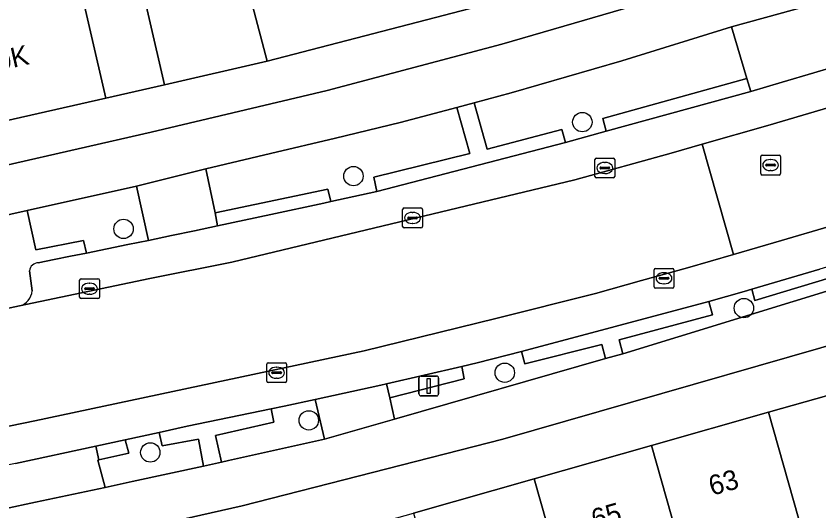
# Model space of a CAD drawing. Extents: x 158086 to 159499, y 382904 to 383981.
# Drawn here: x 159132.97 to 159173.48, y 383282.46 to 383307.44 of the extents above; entities that cross this region are included whole.
import ezdxf

# ---------------------------------------------------------------- set-up
doc = ezdxf.new("R2010")
doc.units = 0
for name, color, linetype in [('IMGEO_Boom', 7, 'Continuous'), ('IMGEO_Erf', 7, 'Continuous'), ('IMGEO_Fietspad_gesloten', 7, 'Continuous'), ('IMGEO_Groenvoorziening', 7, 'Continuous'), ('IMGEO_Kolk', 7, 'Continuous'), ('IMGEO_Lichtmast', 7, 'Continuous'), ('IMGEO_Pand', 7, 'Continuous'), ('IMGEO_Pand_nummerreeks', 7, 'Continuous'), ('IMGEO_Pand_overbouw', 7, 'Continuous'), ('IMGEO_Parkeervlak_open', 7, 'Continuous'), ('IMGEO_Rijbaan_lokaal_gesloten', 7, 'Continuous'), ('IMGEO_Rijbaan_lokaal_open', 7, 'Continuous'), ('IMGEO_Rioolput', 7, 'Continuous'), ('IMGEO_Voetpad_open', 7, 'Continuous')]:
    doc.layers.add(name, color=color, linetype=linetype)

msp = doc.modelspace()

# ---------------------------------------------------------------- linework, layer by layer
at = {"layer": 'IMGEO_Boom'}
for centre in [(159161.543, 383302.086), (159149.996, 383299.359), (159138.398, 383296.695), (159169.695, 383292.698), (159157.629, 383289.436), (159147.745, 383287.031), (159139.747, 383285.41)]:
    msp.add_circle(centre, 0.489, dxfattribs=at)
at = {"layer": 'IMGEO_Erf'}
msp.add_lwpolyline([(159134.455, 383316.48), (159137.504, 383303.29), (159140.464, 383303.973), (159137.413, 383317.162)], dxfattribs=at)
at = {"layer": 'IMGEO_Fietspad_gesloten'}
for points in [[(159067.279, 383266.4), (159070.408, 383267.13), (159072.975, 383267.728), (159075.552, 383268.285), (159078.138, 383268.801), (159094.173, 383272.132), (159119.362, 383277.308), (159135.301, 383280.668), (159144.389, 383282.718), (159157.526, 383286.08), (159180.016, 383292.54), (159201.192, 383299.584), (159214.535, 383304.621), (159229.307, 383310.511), (159254.784, 383322.524), (159256.267, 383323.273), (159257.131, 383323.709), (159257.993, 383324.146), (159258.854, 383324.586), (159281.973, 383336.28), (159291.776, 383341.314), (159296.109, 383343.544), (159315.056, 383353.238), (159354.689, 383373.414)], [(159219.699, 383327.668), (159218.971, 383327.325), (159208.695, 383323.035), (159197.989, 383318.938), (159194.451, 383317.625), (159190.893, 383316.367), (159187.317, 383315.163), (159183.79, 383314.02), (159180.257, 383312.896), (159176.717, 383311.793), (159173.222, 383310.714), (159169.724, 383309.644), (159166.223, 383308.582), (159157.476, 383306.019), (159148.667, 383303.683), (159139.799, 383301.576), (159128.725, 383299.057), (159103.06, 383293.763), (159088.622, 383290.803), (159081.026, 383289.212), (159058.204, 383284.486)], [(159127.296, 383296.228), (159133.538, 383297.632), (159139.053, 383298.857), (159142.542, 383299.72), (159145.814, 383300.499), (159149.085, 383301.28), (159152.357, 383302.062), (159155.21, 383302.827), (159156.079, 383303.06), (159157.96, 383303.565), (159163.532, 383305.176), (159169.072, 383306.896), (159173.847, 383308.207), (159178.886, 383309.81), (159183.923, 383311.422), (159188.957, 383313.04), (159190.133, 383313.424), (159195.732, 383315.393), (159201.3, 383317.451), (159206.834, 383319.596), (159207.964, 383320.044), (159212.437, 383321.851), (159216.893, 383323.699), (159221.331, 383325.59)], [(159224.416, 383311.189), (159212.886, 383306.494), (159212.037, 383306.167), (159198.852, 383301.241), (159197.965, 383300.948), (159163.581, 383290.397), (159162.712, 383290.153), (159152.074, 383287.094), (159148.543, 383286.079), (159143.688, 383284.998), (159143.346, 383284.923), (159142.438, 383284.723), (159138.828, 383283.94), (159137.465, 383283.65), (159133.963, 383282.905), (159132.399, 383282.563)]]:
    msp.add_lwpolyline(points, dxfattribs=at)
at = {"layer": 'IMGEO_Groenvoorziening'}
for points in [[(159169.848, 383304.287), (159169.072, 383306.896), (159163.532, 383305.176), (159157.96, 383303.565), (159156.079, 383303.06), (159156.745, 383300.714), (159160.513, 383301.709), (159160.701, 383301.06), (159162.75, 383301.634), (159162.575, 383302.26)], [(159155.21, 383302.827), (159152.357, 383302.062), (159149.085, 383301.28), (159145.814, 383300.499), (159142.542, 383299.72), (159143.012, 383297.508), (159148.709, 383298.705), (159148.863, 383298.08), (159151.177, 383298.591), (159151.027, 383299.3), (159155.871, 383300.499)], [(159197.965, 383300.948), (159197.716, 383301.725), (159193.051, 383300.149), (159190.751, 383299.38), (159183.234, 383296.92), (159183.05, 383297.546), (159181.181, 383296.965), (159179.826, 383296.557), (159179.976, 383296.026), (159170.25, 383293.077), (159170.099, 383293.647), (159169.705, 383293.531), (159167.925, 383293.037), (159168.115, 383292.363), (159163.402, 383291.093), (159163.581, 383290.397)], [(159139.053, 383298.857), (159133.538, 383297.632), (159133.976, 383295.632), (159136.378, 383296.118), (159136.52, 383295.475), (159137.566, 383295.688), (159138.612, 383295.901), (159139.657, 383296.117)], [(159162.712, 383290.153), (159162.534, 383290.866), (159158.637, 383289.885), (159158.468, 383290.504), (159156.237, 383289.931), (159155.457, 383289.751), (159155.579, 383289.133), (159151.824, 383288.173), (159152.074, 383287.094)], [(159148.066, 383288.085), (159146.5, 383287.743), (159145.837, 383287.606), (159145.981, 383286.939), (159143.044, 383286.274), (159143.346, 383284.923), (159143.688, 383284.998), (159148.543, 383286.079)], [(159140.19, 383286.426), (159138.483, 383286.055), (159138.658, 383285.373), (159137.143, 383285.038), (159137.108, 383285.03), (159137.465, 383283.65), (159138.828, 383283.94), (159142.438, 383284.723), (159142.171, 383286.087), (159140.339, 383285.744)]]:
    msp.add_lwpolyline(points, close=True, dxfattribs=at)
at = {"layer": 'IMGEO_Kolk'}
for p, q in [((159162.177, 383299.344), (159162.177, 383300.196)), ((159162.252, 383300.27), (159163.104, 383300.27)), ((159162.665, 383300.05), (159162.69, 383300.05)), ((159163.178, 383300.196), (159163.178, 383299.344)), ((159162.436, 383299.764), (159162.436, 383299.776)), ((159162.874, 383299.727), (159162.476, 383299.727)), ((159162.479, 383299.813), (159162.877, 383299.813)), ((159162.92, 383299.776), (159162.92, 383299.764)), ((159163.104, 383299.27), (159162.252, 383299.27)), ((159162.688, 383299.49), (159162.663, 383299.49)), ((159152.476, 383296.825), (159152.476, 383297.677)), ((159152.551, 383297.751), (159153.403, 383297.751)), ((159153.477, 383297.677), (159153.477, 383296.825)), ((159152.735, 383297.245), (159152.735, 383297.257)), ((159152.778, 383297.294), (159153.176, 383297.294)), ((159152.964, 383297.531), (159152.989, 383297.531)), ((159153.219, 383297.257), (159153.219, 383297.245)), ((159153.173, 383297.208), (159152.775, 383297.208)), ((159152.987, 383296.971), (159152.962, 383296.971)), ((159153.403, 383296.751), (159152.551, 383296.751)), ((159165.163, 383293.776), (159165.163, 383294.628)), ((159165.238, 383294.702), (159166.09, 383294.702)), ((159165.651, 383294.482), (159165.676, 383294.482)), ((159166.164, 383294.628), (159166.164, 383293.776)), ((159136.18, 383293.249), (159136.18, 383294.101)), ((159136.255, 383294.175), (159137.107, 383294.175)), ((159137.181, 383294.101), (159137.181, 383293.249)), ((159165.422, 383294.196), (159165.422, 383294.208)), ((159165.86, 383294.159), (159165.462, 383294.159)), ((159165.465, 383294.245), (159165.863, 383294.245)), ((159165.906, 383294.208), (159165.906, 383294.196)), ((159136.439, 383293.669), (159136.439, 383293.681)), ((159136.877, 383293.632), (159136.479, 383293.632)), ((159136.482, 383293.718), (159136.88, 383293.718)), ((159136.668, 383293.955), (159136.693, 383293.955)), ((159136.923, 383293.681), (159136.923, 383293.669)), ((159166.09, 383293.702), (159165.238, 383293.702)), ((159165.674, 383293.922), (159165.649, 383293.922)), ((159137.107, 383293.175), (159136.255, 383293.175)), ((159136.691, 383293.395), (159136.666, 383293.395)), ((159145.695, 383289.936), (159146.547, 383289.936)), ((159145.62, 383289.01), (159145.62, 383289.862)), ((159146.108, 383289.716), (159146.133, 383289.716)), ((159146.621, 383289.862), (159146.621, 383289.01)), ((159145.879, 383289.43), (159145.879, 383289.442)), ((159146.317, 383289.393), (159145.919, 383289.393)), ((159145.922, 383289.479), (159146.32, 383289.479)), ((159146.131, 383289.156), (159146.106, 383289.156)), ((159146.363, 383289.442), (159146.363, 383289.43)), ((159146.547, 383288.936), (159145.695, 383288.936))]:
    msp.add_line(p, q, dxfattribs=at)
for points in [[(159162.177, 383299.344), (159162.177, 383300.196)], [(159162.252, 383300.27), (159163.104, 383300.27)], [(159163.178, 383300.196), (159163.178, 383299.344)], [(159163.104, 383299.27), (159162.252, 383299.27)], [(159152.476, 383296.825), (159152.476, 383297.677)], [(159152.551, 383297.751), (159153.403, 383297.751)], [(159153.477, 383297.677), (159153.477, 383296.825)], [(159153.403, 383296.751), (159152.551, 383296.751)], [(159165.163, 383293.776), (159165.163, 383294.628)], [(159165.238, 383294.702), (159166.09, 383294.702)], [(159166.164, 383294.628), (159166.164, 383293.776)], [(159136.18, 383293.249), (159136.18, 383294.101)], [(159136.255, 383294.175), (159137.107, 383294.175)], [(159137.181, 383294.101), (159137.181, 383293.249)], [(159166.09, 383293.702), (159165.238, 383293.702)], [(159137.107, 383293.175), (159136.255, 383293.175)], [(159145.695, 383289.936), (159146.547, 383289.936)], [(159145.62, 383289.01), (159145.62, 383289.862)], [(159146.621, 383289.862), (159146.621, 383289.01)], [(159146.547, 383288.936), (159145.695, 383288.936)]]:
    msp.add_lwpolyline(points, dxfattribs=at)
for centre, radius, start, end in [((159162.254, 383300.194), 0.0765, 91.552, 178.448), ((159162.254, 383300.194), 0.0765, 91.552, 178.448), ((159163.102, 383300.194), 0.0765, 1.552, 88.448), ((159163.102, 383300.194), 0.0765, 1.552, 88.448), ((159162.476, 383299.773), 0.0403, 85.8775, 175.7526), ((159162.473, 383299.763), 0.0366, 178.938, 274.7102), ((159162.877, 383299.77), 0.043, 264.8664, 352.4533), ((159162.881, 383299.775), 0.0386, 1.7309, 96.639), ((159162.254, 383299.346), 0.0765, 181.552, 268.448), ((159162.254, 383299.346), 0.0765, 181.552, 268.448), ((159163.102, 383299.346), 0.0765, 271.552, 358.448), ((159163.102, 383299.346), 0.0765, 271.552, 358.448), ((159152.553, 383297.675), 0.0765, 91.552, 178.448), ((159152.553, 383297.675), 0.0765, 91.552, 178.448), ((159153.401, 383297.675), 0.0765, 1.552, 88.448), ((159153.401, 383297.675), 0.0765, 1.552, 88.448), ((159152.775, 383297.254), 0.0403, 85.8775, 175.7526), ((159152.772, 383297.244), 0.0366, 178.938, 274.7102), ((159153.176, 383297.251), 0.043, 264.8664, 352.4533), ((159153.18, 383297.256), 0.0386, 1.7309, 96.639), ((159152.553, 383296.827), 0.0765, 181.552, 268.448), ((159152.553, 383296.827), 0.0765, 181.552, 268.448), ((159153.401, 383296.827), 0.0765, 271.552, 358.448), ((159153.401, 383296.827), 0.0765, 271.552, 358.448), ((159165.24, 383294.626), 0.0765, 91.552, 178.448), ((159165.24, 383294.626), 0.0765, 91.552, 178.448), ((159166.088, 383294.626), 0.0765, 1.552, 88.448), ((159166.088, 383294.626), 0.0765, 1.552, 88.448), ((159136.257, 383294.099), 0.0765, 91.552, 178.448), ((159136.257, 383294.099), 0.0765, 91.552, 178.448), ((159137.105, 383294.099), 0.0765, 1.552, 88.448), ((159137.105, 383294.099), 0.0765, 1.552, 88.448), ((159165.462, 383294.205), 0.0403, 85.8775, 175.7526), ((159165.459, 383294.195), 0.0366, 178.938, 274.7102), ((159165.863, 383294.202), 0.043, 264.8664, 352.4533), ((159165.867, 383294.207), 0.0386, 1.7309, 96.639), ((159136.479, 383293.678), 0.0403, 85.8775, 175.7526), ((159136.476, 383293.668), 0.0366, 178.938, 274.7102), ((159136.88, 383293.675), 0.043, 264.8664, 352.4533), ((159136.884, 383293.68), 0.0386, 1.7309, 96.639), ((159165.24, 383293.778), 0.0765, 181.552, 268.448), ((159165.24, 383293.778), 0.0765, 181.552, 268.448), ((159166.088, 383293.778), 0.0765, 271.552, 358.448), ((159166.088, 383293.778), 0.0765, 271.552, 358.448), ((159136.257, 383293.251), 0.0765, 181.552, 268.448), ((159136.257, 383293.251), 0.0765, 181.552, 268.448), ((159137.105, 383293.251), 0.0765, 271.552, 358.448), ((159137.105, 383293.251), 0.0765, 271.552, 358.448), ((159145.697, 383289.86), 0.0765, 91.552, 178.448), ((159145.697, 383289.86), 0.0765, 91.552, 178.448), ((159146.545, 383289.86), 0.0765, 1.552, 88.448), ((159146.545, 383289.86), 0.0765, 1.552, 88.448), ((159145.919, 383289.439), 0.0403, 85.8775, 175.7526), ((159145.916, 383289.429), 0.0366, 178.938, 274.7102), ((159146.32, 383289.436), 0.043, 264.8664, 352.4533), ((159146.324, 383289.441), 0.0386, 1.7309, 96.639), ((159145.697, 383289.012), 0.0765, 181.552, 268.448), ((159145.697, 383289.012), 0.0765, 181.552, 268.448), ((159146.545, 383289.012), 0.0765, 271.552, 358.448), ((159146.545, 383289.012), 0.0765, 271.552, 358.448)]:
    msp.add_arc(centre, radius, start, end, dxfattribs=at)
for centre, major_axis, ratio, start_param, end_param in [((159162.664, 383299.77), (-0.387, 0.002), 0.722429, 4.712389, 7.853982), ((159162.689, 383299.77), (-0.39, 0.002), 0.717154, 1.570796, 4.712389), ((159152.963, 383297.251), (-0.387, 0.002), 0.722429, 4.712389, 7.853982), ((159152.988, 383297.251), (-0.39, 0.002), 0.717154, 1.570796, 4.712389), ((159165.65, 383294.202), (-0.387, 0.002), 0.722429, 4.712389, 7.853982), ((159165.675, 383294.202), (-0.39, 0.002), 0.717154, 1.570796, 4.712389), ((159136.667, 383293.675), (-0.387, 0.002), 0.722429, 4.712389, 7.853982), ((159136.692, 383293.675), (-0.39, 0.002), 0.717154, 1.570796, 4.712389), ((159146.107, 383289.436), (-0.387, 0.002), 0.722429, 4.712389, 7.853982), ((159146.132, 383289.436), (-0.39, 0.002), 0.717154, 1.570796, 4.712389)]:
    msp.add_ellipse(centre, major_axis=major_axis, ratio=ratio, start_param=start_param, end_param=end_param, dxfattribs=at)
at = {"layer": 'IMGEO_Lichtmast'}
for p, q in [((159153.301, 383288.368), (159153.301, 383289.168)), ((159153.301, 383289.168), (159153.301, 383288.368)), ((159153.401, 383289.268), (159154.191, 383289.268)), ((159154.191, 383289.268), (159153.401, 383289.268)), ((159154.291, 383289.168), (159154.291, 383288.368)), ((159154.291, 383288.368), (159154.291, 383289.168)), ((159154.191, 383288.268), (159153.401, 383288.268)), ((159153.401, 383288.268), (159154.191, 383288.268))]:
    msp.add_line(p, q, dxfattribs=at)
msp.add_lwpolyline([(159153.721, 383289.143), (159153.871, 383289.143), (159153.871, 383288.393), (159153.721, 383288.393), (159153.721, 383289.143)], dxfattribs=at)
for centre, start, end in [((159153.401, 383289.168), 90, 180), ((159153.401, 383289.168), 90, 180), ((159154.191, 383289.168), 0, 90), ((159154.191, 383289.168), 360, 90), ((159153.401, 383288.368), 180, 270), ((159153.401, 383288.368), 180, 270), ((159154.191, 383288.368), 270, 0), ((159154.191, 383288.368), 270, 0)]:
    msp.add_arc(centre, 0.1, start, end, dxfattribs=at)
at = {"layer": 'IMGEO_Pand'}
for points in [[(159156.345, 383307.94), (159154.711, 383315.98), (159154.367, 383315.88), (159153.005, 383321.357), (159142.138, 383318.528), (159142.199, 383318.266), (159145.646, 383305.156)], [(159126.356, 383309.723), (159128.136, 383301.177), (159137.504, 383303.29), (159134.455, 383316.48), (159133.289, 383316.219), (159133.051, 383317.196), (159134.307, 383317.487), (159133.557, 383320.725), (159130.861, 383320.119), (159131.816, 383315.875), (159125.504, 383314.43), (159125.382, 383314.402)], [(159145.646, 383305.156), (159142.199, 383318.266), (159137.413, 383317.162), (159140.464, 383303.973)], [(159177.031, 383289.167), (159170.942, 383287.439), (159173.467, 383278.523), (159174.45, 383275.281), (159180.782, 383277.279)], [(159173.467, 383278.523), (159170.942, 383287.439), (159165.026, 383285.76), (159167.553, 383276.848)], [(159161.635, 383275.171), (159167.553, 383276.848), (159165.026, 383285.76), (159159.11, 383284.082)], [(159159.11, 383284.082), (159153.022, 383282.354), (159154.385, 383277.544), (159155.546, 383273.446), (159156.718, 383269.309), (159162.724, 383271.011), (159161.635, 383275.171)]]:
    msp.add_lwpolyline(points, close=True, dxfattribs=at)
at = {"layer": 'IMGEO_Pand_overbouw'}
msp.add_lwpolyline([(159137.413, 383317.162), (159134.455, 383316.48), (159137.504, 383303.29), (159140.464, 383303.973)], close=True, dxfattribs=at)
at = {"layer": 'IMGEO_Parkeervlak_open'}
for points in [[(159161.158, 383299.17), (159166.032, 383300.525), (159167.595, 383300.972), (159170.896, 383301.917), (159175.75, 383303.346), (159177.1, 383303.742), (159178.449, 383304.145), (159179.796, 383304.553), (159183.161, 383305.604), (159186.514, 383306.69), (159189.856, 383307.813), (159192.385, 383308.678), (159196.671, 383310.221), (159200.941, 383311.809), (159205.194, 383313.441), (159209.758, 383315.195), (159214.301, 383317.002), (159218.822, 383318.862), (159223.083, 383320.724)], [(159219.565, 383312.959), (159214.971, 383311.071), (159210.357, 383309.229), (159205.985, 383307.525), (159201.593, 383305.872), (159197.182, 383304.268), (159193.875, 383303.152), (159190.569, 383302.033), (159187.264, 383300.913), (159184.781, 383300.073), (159182.676, 383299.41), (159181.522, 383299.067), (159176.414, 383297.552), (159174.001, 383296.823), (159171.584, 383296.106), (159169.164, 383295.4), (159166.849, 383294.736), (159164.531, 383294.084), (159162.209, 383293.442), (159157.188, 383292.169), (159150.545, 383290.537), (159133.926, 383287.001), (159100.161, 383280.074)], [(159174.809, 383305.044), (159173.219, 383304.573), (159171.629, 383304.104), (159170.038, 383303.635), (159162.75, 383301.634), (159160.701, 383301.06), (159151.177, 383298.591), (159148.863, 383298.08), (159148.5, 383298), (159145.822, 383297.418), (159143.142, 383296.846), (159141.98, 383296.601), (159140.819, 383296.358), (159139.657, 383296.117), (159138.612, 383295.901), (159137.566, 383295.688), (159136.52, 383295.475), (159135.713, 383295.312), (159134.905, 383295.15), (159134.098, 383294.989)], [(159133.15, 383292.805), (159139.716, 383294.193), (159143.853, 383295.021), (159161.158, 383299.17)], [(159132.949, 383284.851), (159136.997, 383285.732), (159138.483, 383286.055), (159140.19, 383286.426), (159141.613, 383286.736), (159145.837, 383287.606), (159146.5, 383287.743), (159148.066, 383288.085), (159151.375, 383288.808), (159151.666, 383288.875), (159155.457, 383289.751), (159156.237, 383289.931), (159158.468, 383290.504), (159167.925, 383293.037), (159169.705, 383293.531), (159170.099, 383293.647), (159173.533, 383294.667)], [(159133.648, 383294.584), (159133.783, 383293.571)]]:
    msp.add_lwpolyline(points, dxfattribs=at)
for centre, radius, start, end in [((159134.109, 383294.525), 0.464, 91.2997, 172.6747), ((159132.943, 383293.621), 0.841, 284.2393, 356.622)]:
    msp.add_arc(centre, radius, start, end, dxfattribs=at)
at = {"layer": 'IMGEO_Rijbaan_lokaal_gesloten'}
for points in [[(159179.796, 383304.553), (159178.449, 383304.145), (159177.1, 383303.742), (159175.75, 383303.346), (159170.896, 383301.917), (159167.595, 383300.972), (159169.164, 383295.4), (159171.584, 383296.106), (159174.001, 383296.823), (159176.414, 383297.552), (159181.522, 383299.067)], [(159162.209, 383293.442), (159164.531, 383294.084), (159166.849, 383294.736), (159169.164, 383295.4), (159167.595, 383300.972), (159166.032, 383300.525), (159161.158, 383299.17), (159143.853, 383295.021), (159139.716, 383294.193), (159133.15, 383292.805), (159128.988, 383291.919), (159127.592, 383291.619), (159122.705, 383290.613), (159105.718, 383287.106), (159093.884, 383284.69), (159077.601, 383281.345), (159071.418, 383280.069), (159072.559, 383274.42), (159077.525, 383275.426), (159100.161, 383280.074), (159133.926, 383287.001), (159150.545, 383290.537), (159157.188, 383292.169)]]:
    msp.add_lwpolyline(points, close=True, dxfattribs=at)
at = {"layer": 'IMGEO_Rijbaan_lokaal_open'}
for points in [[(159173.847, 383308.207), (159169.072, 383306.896), (159169.848, 383304.287), (159170.038, 383303.635), (159171.629, 383304.104), (159173.219, 383304.573), (159174.809, 383305.044)], [(159143.012, 383297.508), (159142.542, 383299.72), (159139.053, 383298.857), (159139.657, 383296.117), (159140.819, 383296.358), (159141.98, 383296.601), (159143.142, 383296.846)], [(159137.108, 383285.03), (159137.143, 383285.038), (159136.997, 383285.732), (159132.949, 383284.851), (159131.945, 383284.647), (159132.091, 383283.971), (159132.399, 383282.563), (159133.963, 383282.905), (159137.465, 383283.65)]]:
    msp.add_lwpolyline(points, close=True, dxfattribs=at)
at = {"layer": 'IMGEO_Rioolput'}
for p, q in [((159170.542, 383299.49), (159170.542, 383300.342)), ((159170.617, 383300.416), (159171.469, 383300.416)), ((159171.03, 383300.196), (159171.055, 383300.196)), ((159171.543, 383300.342), (159171.543, 383299.49)), ((159170.801, 383299.91), (159170.801, 383299.922)), ((159171.239, 383299.873), (159170.841, 383299.873)), ((159170.844, 383299.959), (159171.242, 383299.959)), ((159171.285, 383299.922), (159171.285, 383299.91)), ((159171.469, 383299.416), (159170.617, 383299.416)), ((159171.053, 383299.636), (159171.028, 383299.636))]:
    msp.add_line(p, q, dxfattribs=at)
for points in [[(159170.542, 383299.49), (159170.542, 383300.342)], [(159170.617, 383300.416), (159171.469, 383300.416)], [(159171.543, 383300.342), (159171.543, 383299.49)], [(159171.469, 383299.416), (159170.617, 383299.416)]]:
    msp.add_lwpolyline(points, dxfattribs=at)
for centre, radius, start, end in [((159170.619, 383300.34), 0.0765, 91.552, 178.448), ((159170.619, 383300.34), 0.0765, 91.552, 178.448), ((159171.467, 383300.34), 0.0765, 1.552, 88.448), ((159171.467, 383300.34), 0.0765, 1.552, 88.448), ((159170.841, 383299.919), 0.0403, 85.8775, 175.7526), ((159170.838, 383299.909), 0.0366, 178.938, 274.7102), ((159171.242, 383299.916), 0.043, 264.8664, 352.4533), ((159171.246, 383299.921), 0.0386, 1.7309, 96.639), ((159170.619, 383299.492), 0.0765, 181.552, 268.448), ((159170.619, 383299.492), 0.0765, 181.552, 268.448), ((159171.467, 383299.492), 0.0765, 271.552, 358.448), ((159171.467, 383299.492), 0.0765, 271.552, 358.448)]:
    msp.add_arc(centre, radius, start, end, dxfattribs=at)
for centre, major_axis, ratio, start_param, end_param in [((159171.029, 383299.916), (-0.387, 0.002), 0.722429, 4.712389, 7.853982), ((159171.054, 383299.916), (-0.39, 0.002), 0.717154, 1.570796, 4.712389)]:
    msp.add_ellipse(centre, major_axis=major_axis, ratio=ratio, start_param=start_param, end_param=end_param, dxfattribs=at)
at = {"layer": 'IMGEO_Voetpad_open'}
for points in [[(159354.689, 383373.414), (159315.056, 383353.238), (159296.109, 383343.544), (159291.776, 383341.314), (159281.973, 383336.28), (159258.854, 383324.586), (159257.993, 383324.146), (159257.131, 383323.709), (159256.267, 383323.273), (159254.784, 383322.524), (159229.307, 383310.511), (159214.535, 383304.621), (159201.192, 383299.584), (159180.016, 383292.54), (159157.526, 383286.08), (159144.389, 383282.718), (159135.301, 383280.668), (159119.362, 383277.308), (159094.173, 383272.132), (159078.138, 383268.801), (159075.552, 383268.285), (159072.975, 383267.728), (159070.408, 383267.13), (159067.279, 383266.4)], [(159058.204, 383284.486), (159081.026, 383289.212), (159088.622, 383290.803), (159103.06, 383293.763), (159128.725, 383299.057), (159139.799, 383301.576), (159148.667, 383303.683), (159157.476, 383306.019), (159166.223, 383308.582), (159169.724, 383309.644), (159173.222, 383310.714), (159176.717, 383311.793), (159180.257, 383312.896), (159183.79, 383314.02), (159187.317, 383315.163), (159190.893, 383316.367), (159194.451, 383317.625), (159197.989, 383318.938), (159208.695, 383323.035), (159218.971, 383327.325), (159219.699, 383327.668), (159220.425, 383328.014), (159221.149, 383328.363), (159238.951, 383337.134)], [(159217.536, 383333.059), (159218.907, 383329.63), (159213.304, 383327.352), (159207.703, 383325.075), (159195.371, 383320.061), (159193.287, 383319.309), (159193.324, 383319.194), (159188.769, 383317.749), (159184.34, 383316.344), (159179.894, 383314.934), (159172.366, 383312.546), (159169.215, 383311.658), (159167.273, 383311.111), (159162.786, 383309.809), (159156.345, 383307.94), (159145.646, 383305.156), (159140.464, 383303.973), (159137.504, 383303.29), (159128.136, 383301.177)], [(159117.008, 383274.432), (159123.318, 383275.768), (159129.524, 383277.081), (159137.705, 383278.813), (159143.134, 383279.962), (159149.23, 383281.252), (159151.76, 383281.987), (159153.022, 383282.354), (159159.11, 383284.082), (159165.026, 383285.76), (159170.942, 383287.439), (159177.031, 383289.167), (159182.477, 383290.675), (159183.548, 383290.972), (159189.05, 383292.812), (159193.982, 383294.461), (159199.812, 383296.41), (159204.712, 383298.355), (159209.785, 383300.369), (159214.842, 383302.377), (159219.902, 383304.386)], [(159133.538, 383297.632), (159127.296, 383296.228), (159127.71, 383294.324), (159126.217, 383293.983), (159126.322, 383293.315), (159127.191, 383293.497)], [(159134.098, 383294.989), (159134.905, 383295.15), (159135.713, 383295.312), (159136.52, 383295.475), (159136.378, 383296.118), (159133.976, 383295.632), (159133.538, 383297.632)], [(159133.783, 383293.571), (159133.648, 383294.584)], [(159128.988, 383291.919), (159133.15, 383292.805)]]:
    msp.add_lwpolyline(points, dxfattribs=at)
for points in [[(159170.038, 383303.635), (159169.848, 383304.287), (159162.575, 383302.26), (159162.75, 383301.634)], [(159160.701, 383301.06), (159160.513, 383301.709), (159156.745, 383300.714), (159156.079, 383303.06), (159155.21, 383302.827), (159155.871, 383300.499), (159151.027, 383299.3), (159151.177, 383298.591)], [(159148.863, 383298.08), (159148.709, 383298.705), (159143.012, 383297.508), (159143.142, 383296.846), (159145.822, 383297.418), (159148.5, 383298)], [(159179.826, 383296.557), (159177.358, 383295.812), (159173.533, 383294.667), (159170.099, 383293.647), (159170.25, 383293.077), (159179.976, 383296.026)], [(159168.115, 383292.363), (159167.925, 383293.037), (159158.468, 383290.504), (159158.637, 383289.885), (159162.534, 383290.866), (159162.712, 383290.153), (159163.581, 383290.397), (159163.402, 383291.093)], [(159155.579, 383289.133), (159155.457, 383289.751), (159151.666, 383288.875), (159151.824, 383288.173)], [(159151.824, 383288.173), (159151.666, 383288.875), (159151.375, 383288.808), (159148.066, 383288.085), (159148.543, 383286.079), (159152.074, 383287.094)], [(159145.837, 383287.606), (159141.613, 383286.736), (159140.19, 383286.426), (159140.339, 383285.744), (159142.171, 383286.087), (159142.438, 383284.723), (159143.346, 383284.923), (159143.044, 383286.274), (159145.981, 383286.939)], [(159138.483, 383286.055), (159136.997, 383285.732), (159137.143, 383285.038), (159138.658, 383285.373)]]:
    msp.add_lwpolyline(points, close=True, dxfattribs=at)
for centre, radius, start, end in [((159134.109, 383294.525), 0.464, 91.2997, 172.6747), ((159132.943, 383293.621), 0.841, 284.2393, 356.622)]:
    msp.add_arc(centre, radius, start, end, dxfattribs=at)

# ---------------------------------------------------------------- texts
at = {"layer": 'IMGEO_Pand_nummerreeks'}
for s, rotation, p in [('50-50K', 12.6678, (159129.486, 383304.071)), ('63', 15.8443, (159168.085, 383283.219)), ('65', 15.8353, (159162.168, 383281.54))]:
    msp.add_text(s, height=1, rotation=rotation, dxfattribs=at).set_placement(p)

doc.saveas('drawing.dxf')
